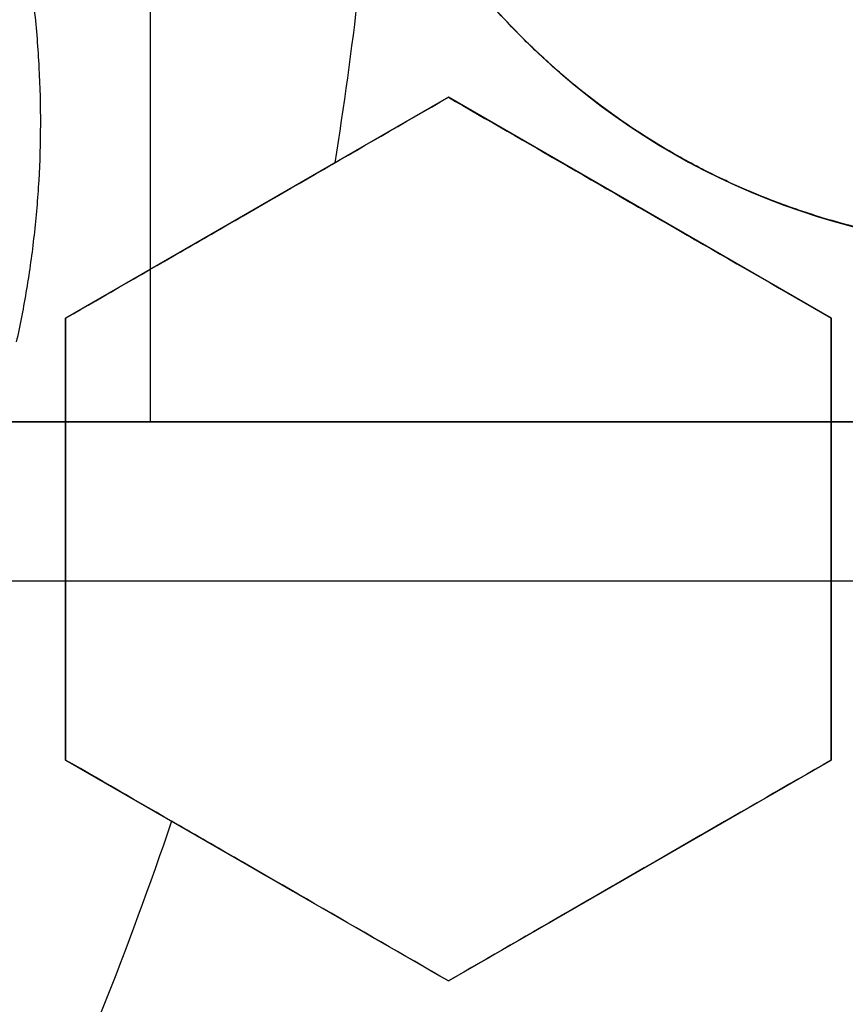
# Model space of a CAD drawing. Header units: centimetres. Extents: x -11.4 to 11.4, y -26.1 to 0.
# Tile 523 of 656: x -6.8214 to -6.7696, y -23.8424 to -23.7806. Entities that reach past the tile are written whole.
import ezdxf

# ---------------------------------------------------------------- set-up
doc = ezdxf.new("R2010")
doc.units = ezdxf.units.CM
doc.layers.add('Default', color=7, linetype='Continuous', true_color=0x000000)

msp = doc.modelspace()

# ---------------------------------------------------------------- linework, layer by layer
at = {"layer": 'Default'}
for p, q in [((-6.813198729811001, -23.69414136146, -4.515), (-6.813198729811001, -23.80585863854, -4.515)), ((-6.794500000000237, -23.78550704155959, -3.1882326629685), (-6.818499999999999, -23.79936344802, -3.1882326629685)), ((-6.770500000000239, -23.79936344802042, -3.196808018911), (-6.794499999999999, -23.78550704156, -3.196808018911)), ((-6.806500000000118, -23.7924352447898, -3.214778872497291), (-6.806500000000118, -23.7924352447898, -3.161569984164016)), ((-6.78250000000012, -23.79243524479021, -3.223395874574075), (-6.78250000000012, -23.79243524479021, -3.170186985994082)), ((-6.8185, -23.79936344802, -3.185691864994), (-6.8185, -23.82707626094, -3.185691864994)), ((-6.7705, -23.82707626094, -3.2026274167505), (-6.7705, -23.79936344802, -3.2026274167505)), ((-6.845448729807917, -23.80585863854, -4.5425696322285), (-6.758698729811, -23.80585863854, -4.5425696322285)), ((-6.802131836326, -23.80585863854, -4.560339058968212), (-6.802131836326, -23.80585863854, -4.515)), ((-6.8185, -23.81321985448, -3.212160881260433), (-6.8185, -23.81321985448, -3.158951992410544)), ((-6.7705, -23.81321985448, -3.229115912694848), (-6.7705, -23.81321985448, -3.175907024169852)), ((-6.81849999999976, -23.82707626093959, -3.191969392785), (-6.794499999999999, -23.8409326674, -3.191969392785)), ((-6.79449999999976, -23.84093266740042, -3.200329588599), (-6.7705, -23.82707626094, -3.200329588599)), ((-6.80649999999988, -23.83400446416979, -3.218568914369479), (-6.80649999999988, -23.83400446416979, -3.165360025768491)), ((-6.78249999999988, -23.83400446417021, -3.226866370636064), (-6.78249999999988, -23.83400446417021, -3.17365748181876))]:
    msp.add_line(p, q, dxfattribs=at)
at = {"layer": 'Default', "extrusion": (0, 0, -1)}
for centre, radius, start, end in [((7.050000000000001, -23.75, 3), 0.9, 90, 270), ((7.050000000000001, -23.75, 3.789997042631), 0.8999999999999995, 90, 270), ((7.050000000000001, -23.75, 4.600000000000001), 0.8550000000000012, 90, 270), ((7.050000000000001, -23.75, 3.05), 0.5999999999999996, 90, 270), ((7.050000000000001, -23.75, 4.27), 0.8250000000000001, 180, 0), ((7.050000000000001, -23.75, 4.48), 0.82, 180, 0), ((7.050000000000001, -23.75, 4.455), 0.7950000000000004, 180, 0), ((7.050000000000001, -23.75, 4.32), 0.7825000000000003, 180, 0), ((7.050000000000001, -23.75, 4.455), 0.7825000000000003, 180, 0), ((7.050000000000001, -23.75, 4.345000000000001), 0.7575000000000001, 180, 0), ((7.050000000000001, -23.75, 3.2675), 0.6775000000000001, 180, 0), ((7.050000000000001, -23.75, 3.2775), 0.6774999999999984, 180, 0), ((7.050000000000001, -23.75, 3.25), 0.6724999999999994, 180, 0), ((7.050000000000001, -23.75, 3.25), 0.6367740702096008, 180, 0), ((7.050000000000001, -23.75, 3.269019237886), 0.6125, 180, 0), ((7.050000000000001, -23.75, 3.255), 0.6075000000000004, 180, 0), ((7.050000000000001, -23.75, 4.670980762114), 0.6075, 180, 0), ((7.050000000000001, -23.75, 4.69), 0.6075000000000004, 180, 0), ((7.050000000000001, -23.75, 3.255), 0.55, 180, 0), ((7.050000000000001, -23.75, 3.263395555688), 0.5499999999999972, 180, 0), ((6.757999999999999, -23.75, 3.2310956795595), 0.04499999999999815, 274.4192954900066, 0), ((7.050000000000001, -23.75, 3.216360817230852), 0.2515162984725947, 184.1550492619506, 189.0629322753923), ((7.050000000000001, -23.75, 3.216360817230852), 0.2515162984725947, 198.765945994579, 204.5244796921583)]:
    msp.add_arc(centre, radius, start, end, dxfattribs=at)
at = {"layer": 'Default'}
for centre, radius, start, end in [((-7.050000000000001, -23.75, -4.6), 0.8550000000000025, 270, 90), ((-7.050000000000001, -23.75, -4.27), 0.835, 270, 90), ((-7.050000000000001, -23.75, -4.58), 0.8349999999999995, 270, 90), ((-7.050000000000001, -23.75, -4.425000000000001), 0.8349999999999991, 270, 90), ((-7.050000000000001, -23.75, -3.1), 0.775, 270, 90), ((-7.050000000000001, -23.75, -3.5986250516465), 0.7749999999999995, 270, 90), ((-7.050000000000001, -23.75, -3), 0.6000000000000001, 270, 90), ((-7.050000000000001, -23.75, -3.1), 0.6000000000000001, 270, 90), ((-7.050000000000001, -23.75, -4.295000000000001), 0.8250000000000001, 180, 0), ((-7.050000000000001, -23.75, -4.282500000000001), 0.8249999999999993, 180, 0), ((-7.050000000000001, -23.75, -4.32), 0.8, 180, 0), ((-7.050000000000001, -23.75, -4.43), 0.7575000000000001, 180, 0), ((-7.050000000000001, -23.75, -4.3875), 0.7574999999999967, 180, 0), ((-7.050000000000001, -23.75, -3.98), 0.75, 180, 0), ((-7.050000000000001, -23.75, -3.2425), 0.75, 180, 0), ((-7.050000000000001, -23.75, -3.2425), 0.7025000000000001, 180, 0), ((-7.050000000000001, -23.75, -3.2875), 0.6775000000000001, 180, 0), ((-7.050000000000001, -23.75, -3.2875), 0.6725, 180, 0), ((-7.050000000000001, -23.75, -3.26875), 0.6724999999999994, 180, 0), ((-7.050000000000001, -23.75, -4.66), 0.67, 180, 0), ((-7.050000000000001, -23.75, -4.69), 0.6400000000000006, 180, 0), ((-7.050000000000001, -23.75, -3.25), 0.636774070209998, 180, 0), ((-7.050000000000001, -23.75, -3.2875), 0.6231698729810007, 180, 0), ((-7.050000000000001, -23.75, -3.2875), 0.6075, 180, 0), ((-7.050000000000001, -23.75, -3.27125), 0.6074999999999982, 180, 0), ((-7.050000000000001, -23.75, -4.680490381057), 0.6074999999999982, 180, 0), ((-7.050000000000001, -23.75, -3.271791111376), 0.55, 180, 0), ((-7.050000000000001, -23.75, -4.161274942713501), 0.7750000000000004, 274.5305254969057, 0), ((-6.757999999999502, -23.75, -3.247474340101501), 0.04500000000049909, 180, 0)]:
    msp.add_arc(centre, radius, start, end, dxfattribs=at)
at = {"layer": 'Default', "extrusion": (-1.379856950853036e-06, 1.386659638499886e-16, 0.9999999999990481)}
msp.add_arc((-7.050003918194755, -23.75, -3.984869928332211), 0.7584484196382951, 252.0001242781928, 0, dxfattribs=at)
at = {"layer": 'Default', "extrusion": (0, 1, 0)}
msp.add_arc((7.050000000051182, -5.760000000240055, -23.80585863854), 1.225000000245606, 99.60679971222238, 103.7565512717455, dxfattribs=at)
at = {"layer": 'Default', "extrusion": (0, -1, 0)}
msp.add_arc((-7.050000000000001, -5.760000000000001, 23.80585863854), 1.225000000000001, 76.24344872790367, 80.39320028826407, dxfattribs=at)
at = {"layer": 'Default', "extrusion": (-5.216637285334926e-09, -0.9999999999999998, -1.985406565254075e-08)}
msp.add_arc((-7.049999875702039, -5.759999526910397, 23.81585876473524), 1.214999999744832, 75.27834621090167, 80.66146159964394, dxfattribs=at)
at = {"layer": 'Default'}
for points, degree in [([(-7.050000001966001, -22.85000591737, -4.579994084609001), (-7.038829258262, -22.85000591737, -4.579994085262), (-7.016470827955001, -22.85041309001, -4.57996809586), (-6.982913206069, -22.85229470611, -4.579978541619), (-6.949430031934, -22.85542554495, -4.579975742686), (-6.916038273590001, -22.85981313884, -4.579976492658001), (-6.882816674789, -22.86545048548, -4.579976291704), (-6.849855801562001, -22.87232107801, -4.579976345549), (-6.817154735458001, -22.88042458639, -4.579976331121), (-6.784792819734, -22.88974261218, -4.579976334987), (-6.752822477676, -22.90025696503, -4.579976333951), (-6.721248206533, -22.91196643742, -4.579976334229), (-6.690138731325, -22.92484687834, -4.579976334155), (-6.659531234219, -22.93888214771, -4.579976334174), (-6.629466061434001, -22.95405467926, -4.579976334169), (-6.60000794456, -22.97033040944, -4.579976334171), (-6.571170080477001, -22.98770094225, -4.57997633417), (-6.542992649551, -23.00614419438, -4.57997633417), (-6.515530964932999, -23.02562391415, -4.57997633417), (-6.488811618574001, -23.04612101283, -4.57997633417), (-6.462881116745, -23.06760056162, -4.57997633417), (-6.437786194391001, -23.09002131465, -4.57997633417), (-6.413531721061, -23.11337910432, -4.57997633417), (-6.390166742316, -23.13762926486, -4.57997633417), (-6.367728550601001, -23.1627320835, -4.57997633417), (-6.346240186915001, -23.18866229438, -4.57997633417), (-6.325745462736, -23.21536660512, -4.57997633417), (-6.306266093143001, -23.24281397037, -4.57997633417), (-6.287815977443, -23.27098694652, -4.57997633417), (-6.270435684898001, -23.29982524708, -4.57997633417), (-6.254144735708, -23.32929531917, -4.57997633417), (-6.238966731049, -23.35935601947, -4.57997633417), (-6.22493234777, -23.3899431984, -4.57997633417), (-6.212045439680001, -23.4210469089, -4.57997633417), (-6.200328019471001, -23.4526190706, -4.57997633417), (-6.189801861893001, -23.48460021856, -4.57997633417), (-6.180477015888, -23.5169596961, -4.57997633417), (-6.172370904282, -23.54963853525, -4.57997633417), (-6.165495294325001, -23.58258113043, -4.57997633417), (-6.159852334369, -23.61577939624, -4.57997633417), (-6.155455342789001, -23.64916502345, -4.57997633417), (-6.152310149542, -23.68268801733, -4.57997633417), (-6.150420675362, -23.71631200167, -4.57997633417), (-6.149790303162, -23.74996560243, -4.57997633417), (-6.150418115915, -23.78361971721, -4.57997633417), (-6.152305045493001, -23.81724384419, -4.57997633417), (-6.155447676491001, -23.85076694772, -4.57997633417), (-6.159842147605, -23.884153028, -4.57997633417), (-6.165482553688, -23.91735152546, -4.57997633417), (-6.172355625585, -23.95029454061, -4.57997633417), (-6.180459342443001, -23.98297436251, -4.57997633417), (-6.189781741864, -24.01533455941, -4.57997633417), (-6.200305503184, -24.0473165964, -4.57997633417), (-6.212020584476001, -24.07888976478, -4.57997633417), (-6.224905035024, -24.10999420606, -4.57997633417), (-6.238937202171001, -24.14058267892, -4.57997633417), (-6.254113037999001, -24.170644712, -4.57997633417), (-6.270401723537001, -24.20011593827, -4.57997633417), (-6.287779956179, -24.2289557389, -4.57997633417), (-6.306227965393, -24.25713010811, -4.57997633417), (-6.325705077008, -24.28457868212, -4.57997633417), (-6.346198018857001, -24.3112848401, -4.57997633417), (-6.367684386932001, -24.33721659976, -4.57997633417), (-6.390120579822, -24.3623209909, -4.57997633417), (-6.413483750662, -24.38657293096, -4.57997633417), (-6.437736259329, -24.40993235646, -4.57997633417), (-6.462829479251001, -24.4323550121, -4.57997633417), (-6.488758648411, -24.45383675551, -4.57997633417), (-6.515476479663, -24.47433588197, -4.57997633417), (-6.542936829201, -24.49381775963, -4.57997633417), (-6.571112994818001, -24.51226319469, -4.57997633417), (-6.599949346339, -24.52963576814, -4.579976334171), (-6.629406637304, -24.54591392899, -4.579976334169), (-6.659470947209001, -24.56108882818, -4.579976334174), (-6.690077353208, -24.57512635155, -4.579976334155), (-6.721186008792, -24.58800916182, -4.579976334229), (-6.752759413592, -24.59972097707, -4.579976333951), (-6.784729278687, -24.61023780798, -4.579976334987), (-6.817091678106, -24.61955853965, -4.579976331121), (-6.849792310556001, -24.62766442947, -4.579976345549), (-6.88275073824, -24.63453701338, -4.579976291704), (-6.915969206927, -24.64017644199, -4.579976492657), (-6.949361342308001, -24.64456678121, -4.579975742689), (-6.982852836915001, -24.64770094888, -4.579978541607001), (-7.016430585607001, -24.64958576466, -4.579968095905), (-7.038814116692, -24.64999408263, -4.579994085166), (-7.049999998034, -24.64999408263, -4.579994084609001)], 3), ([(-7.050000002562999, -22.87000771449, -4.599992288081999), (-7.038929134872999, -22.87000771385, -4.599992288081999), (-7.016824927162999, -22.87044777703, -4.600003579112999), (-6.983759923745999, -22.87231003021, -4.599999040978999), (-6.950849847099, -22.8754191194, -4.600000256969), (-6.918072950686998, -22.87975909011, -4.599999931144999), (-6.885477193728, -22.88532902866, -4.600000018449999), (-6.853104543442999, -22.89212084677, -4.599999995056), (-6.820976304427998, -22.90013377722, -4.600000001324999), (-6.789232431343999, -22.90933233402, -4.599999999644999), (-6.757976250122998, -22.91967364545, -4.600000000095), (-6.727177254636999, -22.93115663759, -4.599999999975), (-6.696849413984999, -22.94377187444, -4.600000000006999), (-6.666982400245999, -22.95752443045, -4.599999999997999), (-6.637633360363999, -22.97239239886, -4.6), (-6.608880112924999, -22.98833558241, -4.6), (-6.580743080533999, -23.00534064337, -4.6), (-6.553257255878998, -23.02338719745, -4.6), (-6.526470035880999, -23.04244368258, -4.6), (-6.500404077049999, -23.06249428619, -4.6), (-6.475109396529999, -23.08350162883, -4.6), (-6.450633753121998, -23.10542314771, -4.6), (-6.426981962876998, -23.12825403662, -4.6), (-6.404200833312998, -23.15195089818, -4.6), (-6.382323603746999, -23.17647785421, -4.6), (-6.361371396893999, -23.20181201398, -4.6), (-6.341387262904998, -23.22790124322, -4.6), (-6.322391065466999, -23.25471754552, -4.6), (-6.304398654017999, -23.28224122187, -4.6), (-6.287450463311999, -23.31041192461, -4.6), (-6.271564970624, -23.33919764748, -4.6), (-6.256764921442, -23.36855872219, -4.6), (-6.243080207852, -23.39843256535, -4.6), (-6.2305142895, -23.42881031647, -4.6), (-6.219089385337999, -23.45964319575, -4.6), (-6.208826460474, -23.4908734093, -4.6), (-6.199734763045, -23.52247268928, -4.6), (-6.191831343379, -23.55438357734, -4.6), (-6.185127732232, -23.58655183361, -4.6), (-6.179626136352, -23.61896932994, -4.6), (-6.175339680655, -23.65156823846, -4.6), (-6.172273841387, -23.68430056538, -4.6), (-6.170432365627, -23.71713212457, -4.6), (-6.169818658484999, -23.74999277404, -4.6), (-6.170431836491, -23.78285372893, -4.6), (-6.172272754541, -23.81568473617, -4.6), (-6.17533790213, -23.84841578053, -4.6), (-6.179623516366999, -23.88101313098, -4.6), (-6.185124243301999, -23.91342969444, -4.6), (-6.191827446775, -23.94559951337, -4.6), (-6.199731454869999, -23.97751522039, -4.6), (-6.208824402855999, -24.00912015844, -4.6), (-6.219088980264, -24.04035585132, -4.6), (-6.230515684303, -24.07119339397, -4.6), (-6.243083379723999, -24.10157483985, -4.6), (-6.256770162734, -24.13145229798, -4.6), (-6.271572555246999, -24.16081683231, -4.6), (-6.287460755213, -24.18960605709, -4.6), (-6.304412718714, -24.21778133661, -4.6), (-6.322408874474, -24.24530870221, -4.6), (-6.341407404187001, -24.27212610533, -4.6), (-6.361391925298, -24.29821371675, -4.6), (-6.382342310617, -24.32354381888, -4.6), (-6.404216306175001, -24.34806569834, -4.6), (-6.426994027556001, -24.37175796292, -4.6), (-6.450643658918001, -24.39458604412, -4.6), (-6.475121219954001, -24.41650866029, -4.6), (-6.500422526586, -24.43752061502, -4.6), (-6.526496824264, -24.45757628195, -4.6), (-6.553291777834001, -24.47663651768, -4.6), (-6.580784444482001, -24.49468551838, -4.6), (-6.608928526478, -24.51169257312, -4.6), (-6.637691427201, -24.52763854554, -4.6), (-6.667051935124, -24.54250933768, -4.599999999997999), (-6.696931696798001, -24.55626435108, -4.600000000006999), (-6.727274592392, -24.56888192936, -4.599999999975), (-6.758087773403, -24.58036572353, -4.600000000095), (-6.789353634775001, -24.59070531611, -4.599999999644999), (-6.821099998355, -24.59989952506, -4.600000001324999), (-6.853227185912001, -24.60790727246, -4.599999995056), (-6.885602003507, -24.61469476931, -4.600000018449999), (-6.918204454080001, -24.62026089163, -4.599999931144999), (-6.950981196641, -24.6245956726, -4.600000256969), (-6.983876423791, -24.62769844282, -4.599999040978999), (-7.01690332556, -24.62955448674, -4.600003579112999), (-7.038958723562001, -24.62999228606, -4.599992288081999), (-7.049999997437, -24.62999228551, -4.599992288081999)], 3), ([(-7.050000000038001, -22.97338343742, -4.211616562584), (-7.040034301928, -22.97326068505, -4.211739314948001), (-7.0200716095, -22.97339655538, -4.211987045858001), (-6.990068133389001, -22.97475443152, -4.212364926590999), (-6.960077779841, -22.97727194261, -4.212748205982), (-6.930172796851, -22.98094910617, -4.213135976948), (-6.900463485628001, -22.98577184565, -4.213526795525), (-6.870960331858, -22.99173644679, -4.213920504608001), (-6.841728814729, -22.9988285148, -4.21431621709), (-6.812767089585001, -23.00704882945, -4.214713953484), (-6.784149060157, -23.01637813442, -4.215112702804), (-6.755903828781, -23.0268065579, -4.215512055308), (-6.728083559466, -23.03831624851, -4.215911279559), (-6.700785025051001, -23.0508628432, -4.216308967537), (-6.673979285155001, -23.06445271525, -4.216705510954), (-6.647535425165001, -23.07916987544, -4.21710293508), (-6.621903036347, -23.09477466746, -4.217494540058), (-6.598251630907, -23.11044028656, -4.217861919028), (-6.577686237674, -23.12510785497, -4.218186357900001), (-6.559354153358, -23.13903749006, -4.21847964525), (-6.54189295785, -23.15310658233, -4.218762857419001), (-6.524518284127, -23.16795465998, -4.219048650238), (-6.507527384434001, -23.18336335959, -4.2193327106), (-6.491033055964, -23.19923462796, -4.219611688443), (-6.475328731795, -23.21524076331, -4.219887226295), (-6.459818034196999, -23.23196178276, -4.220170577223), (-6.443392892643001, -23.25075472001, -4.220483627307), (-6.425759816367, -23.27235681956, -4.220836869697), (-6.407902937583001, -23.29596432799, -4.221215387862), (-6.390537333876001, -23.320853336, -4.221606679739), (-6.374163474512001, -23.34636627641, -4.22200017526), (-6.358774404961, -23.37250001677, -4.222395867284), (-6.344394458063, -23.39922104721, -4.222793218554), (-6.331054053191, -23.42647417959, -4.223191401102), (-6.318782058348, -23.45419617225, -4.223589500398), (-6.307584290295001, -23.4823692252, -4.223987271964), (-6.297472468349, -23.51096694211, -4.224384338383), (-6.288462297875, -23.53995216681, -4.224780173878), (-6.280576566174, -23.56925476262, -4.22517382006), (-6.273829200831, -23.59881391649, -4.225564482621), (-6.268224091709, -23.62860184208, -4.225951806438), (-6.263764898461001, -23.65860388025, -4.226335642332), (-6.260461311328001, -23.68877269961, -4.226715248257), (-6.258320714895, -23.71905055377, -4.227090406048), (-6.257345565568, -23.74942073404, -4.227459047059), (-6.257541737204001, -23.78002186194, -4.227829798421), (-6.258911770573, -23.81056761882, -4.228207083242), (-6.261454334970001, -23.84105143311, -4.228588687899), (-6.265161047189, -23.87138087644, -4.228974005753), (-6.270024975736, -23.90153190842, -4.229362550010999), (-6.276045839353, -23.9314946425, -4.229754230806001), (-6.283206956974, -23.96118644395, -4.230147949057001), (-6.291506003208, -23.99059835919, -4.230543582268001), (-6.300922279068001, -24.01965553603, -4.230940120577), (-6.311447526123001, -24.04833621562, -4.23133725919), (-6.323068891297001, -24.07660058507, -4.231734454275), (-6.335758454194, -24.10438344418, -4.232130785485), (-6.349513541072, -24.13167755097, -4.232526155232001), (-6.364293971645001, -24.15840378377, -4.232919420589), (-6.380099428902, -24.18456209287, -4.233310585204), (-6.396889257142, -24.21008352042, -4.23369863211), (-6.414649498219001, -24.23494853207, -4.2340832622), (-6.433349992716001, -24.25911283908, -4.234463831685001), (-6.452961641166, -24.28254236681, -4.234839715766), (-6.473558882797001, -24.30531097, -4.235212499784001), (-6.49503825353, -24.32728630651, -4.23557888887), (-6.517395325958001, -24.34847618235, -4.235952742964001), (-6.540529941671, -24.36877856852, -4.236330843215), (-6.564422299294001, -24.3881804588, -4.236713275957), (-6.589045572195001, -24.40665840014, -4.237099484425), (-6.614348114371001, -24.42417454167, -4.237488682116), (-6.640315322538, -24.44071804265, -4.237880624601), (-6.666876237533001, -24.45624449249, -4.238274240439), (-6.694029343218, -24.47075331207, -4.238669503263), (-6.721707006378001, -24.48420741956, -4.239065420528), (-6.749886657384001, -24.49659654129, -4.239461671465), (-6.778516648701, -24.50789701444, -4.239857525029), (-6.807545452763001, -24.51809033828, -4.240252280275), (-6.836977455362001, -24.52717647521, -4.240645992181), (-6.866748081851, -24.53513189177, -4.241037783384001), (-6.896791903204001, -24.54193893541, -4.241426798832), (-6.927035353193, -24.54758431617, -4.241812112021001), (-6.957482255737, -24.55207143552, -4.242193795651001), (-6.988153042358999, -24.55539777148, -4.242572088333), (-7.019001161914, -24.55754929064, -4.242946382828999), (-7.039657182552, -24.55819289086, -4.243192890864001), (-7.050000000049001, -24.5583152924, -4.243315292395)], 3), ([(-7.050000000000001, -24.525, -4.097250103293), (-7.040059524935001, -24.525, -4.097056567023), (-7.020176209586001, -24.52461734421, -4.096666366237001), (-6.990398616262, -24.52289677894, -4.096072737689), (-6.960681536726, -24.52002887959, -4.095471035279), (-6.93109326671, -24.51601765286, -4.094862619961), (-6.901708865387, -24.51087533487, -4.094249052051), (-6.872544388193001, -24.5046065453, -4.09363068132), (-6.843642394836, -24.49722044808, -4.093008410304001), (-6.815018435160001, -24.48871913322, -4.0923825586), (-6.786746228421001, -24.47912222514, -4.091754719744), (-6.758891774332, -24.4684549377, -4.091126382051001), (-6.731464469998, -24.45672251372, -4.090497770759), (-6.704505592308, -24.44394203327, -4.089869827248), (-6.67803608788, -24.43012136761, -4.089243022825), (-6.652126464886, -24.41529568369, -4.088619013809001), (-6.626828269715, -24.3994976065, -4.087999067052), (-6.602153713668, -24.38273637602, -4.0873834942), (-6.578133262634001, -24.3650315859, -4.086773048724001), (-6.554796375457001, -24.34640201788, -4.086168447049), (-6.532209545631, -24.32690110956, -4.085571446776), (-6.510389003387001, -24.3065441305, -4.084982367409), (-6.489390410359, -24.28538619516, -4.084403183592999), (-6.469190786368, -24.26340330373, -4.083811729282), (-6.449850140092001, -24.24065475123, -4.083213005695), (-6.431412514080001, -24.21719494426, -4.082607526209), (-6.413897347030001, -24.19305176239, -4.081996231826), (-6.397322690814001, -24.16825132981, -4.081379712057), (-6.381698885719, -24.14280524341, -4.08075829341), (-6.367066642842, -24.11677498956, -4.08013349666), (-6.353463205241, -24.0902319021, -4.079507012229), (-6.340892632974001, -24.06319079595, -4.078879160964), (-6.329354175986, -24.03564384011, -4.078249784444), (-6.318873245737, -24.00763676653, -4.077619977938), (-6.309493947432, -23.97928509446, -4.076992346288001), (-6.30125860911, -23.95075631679, -4.07637049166), (-6.294105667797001, -23.92190387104, -4.075751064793), (-6.287919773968, -23.89202918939, -4.075119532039), (-6.282925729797, -23.8619255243, -4.074493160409), (-6.27922777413, -23.83252088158, -4.073890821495), (-6.276803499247, -23.80502748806, -4.073336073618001), (-6.275387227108, -23.77883524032, -4.072814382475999), (-6.274846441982, -23.7520817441, -4.072290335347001), (-6.27524316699, -23.72509774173, -4.071763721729), (-6.276580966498, -23.69814539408, -4.071227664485), (-6.278824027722, -23.67162969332, -4.070693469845), (-6.281923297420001, -23.64546667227, -4.070159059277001), (-6.286213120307, -23.61756303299, -4.069581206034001), (-6.291882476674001, -23.58816071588, -4.068963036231), (-6.298864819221, -23.55833921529, -4.068326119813), (-6.306953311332, -23.52908125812, -4.067691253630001), (-6.315942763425, -23.50084682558, -4.067069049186), (-6.32605741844, -23.47281764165, -4.066441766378), (-6.33729162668, -23.44508928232, -4.065811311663), (-6.349584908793, -23.41782536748, -4.065181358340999), (-6.362822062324, -23.39124745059, -4.064557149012), (-6.37709700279, -23.36512302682, -4.063933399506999), (-6.392790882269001, -23.33888569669, -4.063296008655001), (-6.409455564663, -23.31338657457, -4.062665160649), (-6.426553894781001, -23.2893367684, -4.062059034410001), (-6.443232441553, -23.26761872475, -4.061501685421), (-6.459897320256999, -23.24737082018, -4.060973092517), (-6.477614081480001, -23.22727445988, -4.060438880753), (-6.496156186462, -23.20766698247, -4.059907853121), (-6.51534924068, -23.18873946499, -4.059383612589), (-6.534885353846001, -23.17076718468, -4.058857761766), (-6.55491030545, -23.15354506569, -4.058329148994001), (-6.577115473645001, -23.13575777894, -4.057753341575), (-6.601253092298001, -23.11789125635, -4.057139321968), (-6.626598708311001, -23.10063985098, -4.056506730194), (-6.652285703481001, -23.08460866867, -4.055877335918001), (-6.677996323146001, -23.06990393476, -4.055258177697), (-6.704396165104, -23.05611215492, -4.054632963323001), (-6.731394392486, -23.04330809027, -4.054004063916), (-6.758888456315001, -23.03154563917, -4.053373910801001), (-6.786758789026, -23.02087354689, -4.052745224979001), (-6.814990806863, -23.01129023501, -4.052118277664), (-6.843596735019, -23.00279199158, -4.051492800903), (-6.872529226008, -22.99539659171, -4.050869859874), (-6.901712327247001, -22.98912386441, -4.050251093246), (-6.931093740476, -22.98398257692, -4.049637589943), (-6.96064747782, -22.97997545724, -4.049029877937), (-6.990359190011, -22.97710596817, -4.048428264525), (-7.020171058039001, -22.97538252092, -4.047833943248), (-7.040058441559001, -22.975, -4.047443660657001), (-7.050000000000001, -22.975, -4.047250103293)], 3), ([(-6.821567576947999, -23.80085552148, -3.23), (-6.821323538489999, -23.79975935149, -3.23), (-6.820892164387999, -23.7975438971, -3.230063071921), (-6.820421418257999, -23.79416905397, -3.230348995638), (-6.820129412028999, -23.79072931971, -3.230831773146), (-6.820022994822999, -23.78723005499, -3.231517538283), (-6.820110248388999, -23.78366052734, -3.232417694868), (-6.820401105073, -23.780030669, -3.233541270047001), (-6.820908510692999, -23.7763319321, -3.234905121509), (-6.821644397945, -23.77258055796, -3.236520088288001), (-6.822624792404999, -23.76877593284, -3.23840591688), (-6.823861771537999, -23.76494085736, -3.240573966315), (-6.825369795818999, -23.76108942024, -3.243041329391), (-6.827158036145, -23.75725150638, -3.245817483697), (-6.829231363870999, -23.75346119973, -3.24890808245), (-6.831590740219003, -23.74975622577, -3.252315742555), (-6.834222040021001, -23.74618987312, -3.25602505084), (-6.837110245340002, -23.74280717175, -3.260023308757), (-6.840216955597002, -23.73966969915, -3.264269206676), (-6.843506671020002, -23.73682241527, -3.26872888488), (-6.846919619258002, -23.73431863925, -3.273337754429), (-6.850406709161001, -23.73218812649, -3.278046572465), (-6.853911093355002, -23.73045620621, -3.282794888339), (-6.856214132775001, -23.72957692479, -3.285935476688), (-6.857356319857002, -23.72920332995, -3.2875)], 3), ([(-7.284376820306, -24.47132328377, -4.08487124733), (-7.275129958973, -24.47432771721, -4.08467450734), (-7.256502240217, -24.47999379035, -4.084279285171), (-7.228233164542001, -24.48740302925, -4.083673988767), (-7.199695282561, -24.4937221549, -4.083063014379), (-7.170950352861, -24.49893351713, -4.082450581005), (-7.142070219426, -24.50302896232, -4.081839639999), (-7.113086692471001, -24.50600890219, -4.081231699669), (-7.083987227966, -24.50787542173, -4.080626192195), (-7.054794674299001, -24.50862224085, -4.080020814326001), (-7.025604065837, -24.50824467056, -4.079414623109), (-6.996471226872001, -24.50674620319, -4.07880623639), (-6.967390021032, -24.50412639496, -4.078193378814), (-6.938390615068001, -24.50038313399, -4.07757566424), (-6.909554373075, -24.49552418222, -4.076955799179), (-6.880943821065, -24.4895612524, -4.076335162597), (-6.852611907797, -24.48250807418, -4.075714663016), (-6.82460973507, -24.47438156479, -4.07509489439), (-6.796967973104, -24.46519493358, -4.074477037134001), (-6.76971234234, -24.45495936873, -4.073862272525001), (-6.742868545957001, -24.44368528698, -4.073252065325), (-6.716466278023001, -24.43138435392, -4.072644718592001), (-6.690533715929, -24.41806728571, -4.07203777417), (-6.66511300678, -24.40375237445, -4.071429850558), (-6.640262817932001, -24.38847103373, -4.070820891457), (-6.616038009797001, -24.37225916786, -4.070210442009), (-6.59245703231, -24.35513137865, -4.069599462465), (-6.569542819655, -24.33710381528, -4.068989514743), (-6.547315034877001, -24.31818871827, -4.068382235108), (-6.525815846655, -24.29841752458, -4.067776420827), (-6.505095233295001, -24.27783453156, -4.067170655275), (-6.485201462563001, -24.25649023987, -4.066563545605), (-6.466158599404, -24.2344163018, -4.065953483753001), (-6.447954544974, -24.21159719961, -4.065338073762), (-6.43062973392, -24.18807690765, -4.064719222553), (-6.414219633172, -24.16390133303, -4.064098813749), (-6.398750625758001, -24.13910837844, -4.06347810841), (-6.384247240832, -24.11373648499, -4.06285779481), (-6.370740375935, -24.08784123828, -4.062238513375), (-6.358255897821, -24.06147994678, -4.061620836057), (-6.34680316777, -24.03468147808, -4.061006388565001), (-6.336391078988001, -24.00747164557, -4.060397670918), (-6.327023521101, -23.97985970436, -4.059791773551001), (-6.318706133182, -23.95184287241, -4.059184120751), (-6.311478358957, -23.92353935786, -4.058574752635), (-6.305357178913, -23.89503978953, -4.057963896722), (-6.30033412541, -23.8663223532, -4.057352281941), (-6.296417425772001, -23.8374248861, -4.056741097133), (-6.293614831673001, -23.80840448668, -4.056132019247), (-6.291927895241, -23.77928390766, -4.055524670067), (-6.291549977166, -23.75976995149, -4.055117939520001), (-6.291549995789, -23.74999942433, -4.054914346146)], 3), ([(-6.712999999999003, -23.75, -3.247474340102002), (-6.713000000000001, -23.75113869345, -3.247474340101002), (-6.713086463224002, -23.75341883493, -3.247447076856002), (-6.713476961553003, -23.75682889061, -3.247323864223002), (-6.714127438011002, -23.76020456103, -3.247118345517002), (-6.715032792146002, -23.76351870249, -3.246831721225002), (-6.716190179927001, -23.76675995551, -3.246464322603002), (-6.717595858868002, -23.76991193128, -3.246016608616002), (-6.719244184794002, -23.77295639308, -3.245489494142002), (-6.721130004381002, -23.77587760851, -3.244883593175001), (-6.723245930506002, -23.77865724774, -3.244200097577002), (-6.725578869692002, -23.78127240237, -3.243441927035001), (-6.728110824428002, -23.78370105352, -3.242613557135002), (-6.730843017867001, -23.78594001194, -3.241713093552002), (-6.733760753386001, -23.78796956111, -3.240743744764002), (-6.736841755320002, -23.78976905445, -3.239711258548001), (-6.740061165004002, -23.79132149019, -3.238622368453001), (-6.743404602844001, -23.79261779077, -3.237480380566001), (-6.746855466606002, -23.79364790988, -3.236289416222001), (-6.750396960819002, -23.79440266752, -3.235053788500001), (-6.754013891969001, -23.79487269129, -3.233777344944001), (-6.757660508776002, -23.79504784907, -3.232475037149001), (-6.761288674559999, -23.79492808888, -3.231163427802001), (-6.764860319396, -23.79452194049, -3.229856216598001), (-6.768352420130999, -23.79384036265, -3.228562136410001), (-6.77171012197, -23.79290638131, -3.227302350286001), (-6.774885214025, -23.79175615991, -3.226096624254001), (-6.777881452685, -23.79041320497, -3.224945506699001), (-6.780700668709, -23.78889744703, -3.223850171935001), (-6.783344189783, -23.78722714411, -3.222811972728), (-6.785817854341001, -23.78541544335, -3.221830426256), (-6.788134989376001, -23.78346512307, -3.220901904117), (-6.790304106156, -23.78137617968, -3.22002449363), (-6.792333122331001, -23.77914262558, -3.21919637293), (-6.794223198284, -23.77675805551, -3.218418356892), (-6.795963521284, -23.77422698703, -3.217696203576), (-6.797543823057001, -23.77155325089, -3.217035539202), (-6.798953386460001, -23.76873929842, -3.216442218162), (-6.800175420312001, -23.76580005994, -3.215924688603), (-6.801193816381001, -23.76275703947, -3.215491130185), (-6.801996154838, -23.75963441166, -3.215148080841), (-6.802575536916, -23.75644474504, -3.214899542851), (-6.802923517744, -23.75321947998, -3.214749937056), (-6.803000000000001, -23.75107172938, -3.214717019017), (-6.803000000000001, -23.75, -3.214717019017)], 3), ([(-6.8185, -23.79936344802, -3.210969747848), (-6.815994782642, -23.7979170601, -3.211751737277), (-6.810876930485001, -23.79496226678, -3.213366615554), (-6.802907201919, -23.79036094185, -3.21593406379), (-6.797341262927, -23.78714744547, -3.217762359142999), (-6.794499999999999, -23.78550704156, -3.218704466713)], 3), ([(-6.8185, -23.79936344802, -3.157760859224), (-6.815989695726, -23.79791412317, -3.158544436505), (-6.810865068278, -23.79495541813, -3.160161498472), (-6.802894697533, -23.79035372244, -3.162729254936), (-6.797335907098, -23.78714435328, -3.164555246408), (-6.794499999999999, -23.78550704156, -3.165495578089)], 3), ([(-6.794499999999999, -23.78550704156, -3.165495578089), (-6.794499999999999, -23.78550704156, -3.192100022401), (-6.794499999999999, -23.78550704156, -3.218704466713)], 2), ([(-6.794499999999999, -23.78550704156, -3.218704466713), (-6.792083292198, -23.78690232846, -3.219645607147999), (-6.787083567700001, -23.78978892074, -3.221597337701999), (-6.779122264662, -23.79438538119, -3.224720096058), (-6.773433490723, -23.79766979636, -3.226961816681), (-6.7705, -23.79936344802, -3.228120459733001)], 3), ([(-6.794499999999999, -23.78550704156, -3.165495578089), (-6.792081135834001, -23.78690357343, -3.166437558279), (-6.787078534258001, -23.7897918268, -3.168390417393), (-6.779116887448, -23.79438848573, -3.171513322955), (-6.773431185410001, -23.79767112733, -3.173753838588), (-6.7705, -23.79936344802, -3.174911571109)], 3), ([(-6.8185, -23.79936344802, -3.210969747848), (-6.8185, -23.79936344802, -3.184365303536), (-6.8185, -23.79936344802, -3.157760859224)], 2), ([(-6.8185, -23.82707626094, -3.213622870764), (-6.8185, -23.8239986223, -3.213269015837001), (-6.8185, -23.8178425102, -3.212599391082), (-6.8185, -23.80861027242, -3.211713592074), (-6.8185, -23.80244666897, -3.211203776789), (-6.8185, -23.79936344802, -3.210969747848)], 3), ([(-6.8185, -23.82707626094, -3.16041398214), (-6.8185, -23.82399726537, -3.160059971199), (-6.8185, -23.81783934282, -3.159390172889), (-6.8185, -23.80860732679, -3.158504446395), (-6.8185, -23.80244540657, -3.157994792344), (-6.8185, -23.79936344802, -3.157760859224)], 3), ([(-6.7705, -23.79936344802, -3.174911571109), (-6.7705, -23.79936344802, -3.201516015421), (-6.7705, -23.79936344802, -3.228120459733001)], 2), ([(-6.7705, -23.79936344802, -3.228120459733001), (-6.7705, -23.80244706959, -3.228315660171), (-6.7705, -23.80861128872, -3.228741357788), (-6.7705, -23.81784655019, -3.229483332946), (-6.7705, -23.82400039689, -3.23004564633), (-6.7705, -23.82707626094, -3.230343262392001)], 3), ([(-6.7705, -23.79936344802, -3.174911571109), (-6.7705, -23.80244769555, -3.175106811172), (-6.7705, -23.80861274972, -3.175532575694), (-6.7705, -23.81784812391, -3.176274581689), (-6.7705, -23.82400107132, -3.176836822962), (-6.7705, -23.82707626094, -3.177134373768)], 3), ([(-6.845448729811, -23.80585863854, -4.515), (-6.802073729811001, -23.80585863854, -4.515), (-6.758698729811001, -23.80585863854, -4.515)], 2), ([(-6.8185, -23.82707626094, -3.16041398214), (-6.8185, -23.82707626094, -3.187018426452), (-6.8185, -23.82707626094, -3.213622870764)], 2), ([(-6.794499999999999, -23.8409326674, -3.22352480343), (-6.797363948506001, -23.83927916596, -3.222340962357), (-6.802960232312, -23.83604814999, -3.22002912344), (-6.810951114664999, -23.83143461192, -3.216732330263), (-6.816026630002, -23.82850426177, -3.214641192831), (-6.8185, -23.82707626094, -3.213622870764)], 3), ([(-6.794499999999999, -23.8409326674, -3.170315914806), (-6.797359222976, -23.83928189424, -3.169134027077), (-6.802949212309, -23.8360545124, -3.166824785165), (-6.810940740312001, -23.83144060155, -3.16352771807), (-6.816022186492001, -23.82850682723, -3.161434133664), (-6.8185, -23.82707626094, -3.16041398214)], 3), ([(-6.7705, -23.82707626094, -3.230343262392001), (-6.773269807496, -23.82867541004, -3.229526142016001), (-6.778740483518, -23.83183390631, -3.227931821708), (-6.786721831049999, -23.83644193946, -3.225664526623), (-6.791928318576, -23.83944790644, -3.22422543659), (-6.794499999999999, -23.8409326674, -3.22352480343)], 3), ([(-6.7705, -23.82707626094, -3.177134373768), (-6.773273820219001, -23.82867772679, -3.176316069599), (-6.778749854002, -23.83183931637, -3.174720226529), (-6.786730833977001, -23.8364471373, -3.172453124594), (-6.791932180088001, -23.83945013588, -3.171015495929), (-6.794499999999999, -23.8409326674, -3.170315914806)], 3), ([(-6.7705, -23.82707626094, -3.177134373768), (-6.7705, -23.82707626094, -3.203738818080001), (-6.7705, -23.82707626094, -3.230343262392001)], 2), ([(-6.794499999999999, -23.8409326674, -3.170315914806), (-6.794499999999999, -23.8409326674, -3.196920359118), (-6.794499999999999, -23.8409326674, -3.22352480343)], 2)]:
    msp.add_open_spline(points, degree=degree, dxfattribs=at)
for points, knots in [([(-6.478173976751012, -23.20173285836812, -4.270000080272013), (-6.482021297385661, -23.19772033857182, -4.269893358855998), (-6.494769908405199, -23.18470228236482, -4.269544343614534), (-6.517131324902, -23.163383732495, -4.268952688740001), (-6.555874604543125, -23.12985687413, -4.267949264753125), (-6.607799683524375, -23.091156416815, -4.2666554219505), (-6.675054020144, -23.05066959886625, -4.265054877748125), (-6.7463420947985, -23.016890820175, -4.263430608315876), (-6.820635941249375, -22.99036875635, -4.261806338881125), (-6.896820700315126, -22.971442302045, -4.260205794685), (-6.960902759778, -22.962091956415, -4.258911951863), (-7.012005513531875, -22.95840408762, -4.257908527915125), (-7.0500054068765, -22.95749735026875, -4.257180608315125), (-7.088005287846, -22.95840460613, -4.2564526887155), (-7.139107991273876, -22.96209317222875, -4.255449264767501), (-7.203189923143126, -22.97144439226, -4.254155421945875), (-7.279374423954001, -22.99037188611, -4.2525548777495), (-7.353667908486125, -23.01689496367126, -4.250930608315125), (-7.424955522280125, -23.05067471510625, -4.249306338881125), (-7.492209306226, -23.09116245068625, -4.247705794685), (-7.5441338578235, -23.129863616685, -4.246411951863), (-7.582876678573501, -23.16339100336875, -4.245408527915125), (-7.610387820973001, -23.189619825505, -4.244680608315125), (-7.6366162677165, -23.2171313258, -4.243952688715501), (-7.670143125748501, -23.25587460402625, -4.2429492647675), (-7.708843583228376, -23.3077996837, -4.241655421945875), (-7.74933040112, -23.375054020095, -4.2400548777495), (-7.783109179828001, -23.44634209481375, -4.238430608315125), (-7.8096312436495, -23.520635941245, -4.236806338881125), (-7.8285576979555, -23.596820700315, -4.235205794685), (-7.837908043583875, -23.66090275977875, -4.233911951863), (-7.8415959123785, -23.71200551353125, -4.232908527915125), (-7.842502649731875, -23.750005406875, -4.232180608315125), (-7.8415953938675, -23.78800528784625, -4.2314526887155), (-7.837906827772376, -23.839107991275, -4.2304492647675), (-7.828555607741, -23.90318992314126, -4.229155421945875), (-7.814564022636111, -23.95950704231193, -4.227972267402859), (-7.80500461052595, -23.98996202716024, -4.227316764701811), (-7.803236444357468, -23.99538910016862, -4.227199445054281)], [9.27219242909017, 9.27219242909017, 9.27219242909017, 9.27219242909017, 9.448947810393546, 9.852123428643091, 10.25529904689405, 11.06165028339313, 11.86800151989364, 12.67435275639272, 13.48070399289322, 14.28705522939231, 15.09340646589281, 15.49658208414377, 15.89975770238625, 16.30293332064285, 16.70610893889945, 17.51246017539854, 18.31881141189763, 19.12516264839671, 19.9315138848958, 20.73786512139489, 21.54421635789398, 21.94739197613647, 22.35056759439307, 22.75374321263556, 23.15691883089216, 23.96327006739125, 24.76962130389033, 25.57597254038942, 26.38232377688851, 27.18867501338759, 27.99502624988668, 28.39820186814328, 28.80137748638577, 29.20455310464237, 29.60772872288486, 30.41407995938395, 31.22043119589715, 31.39594200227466, 31.39594200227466, 31.39594200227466, 31.39594200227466]), ([(-7.754233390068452, -24.11281745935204, -4.270014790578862), (-7.752255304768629, -24.11665711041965, -4.269926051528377), (-7.738052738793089, -24.14368003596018, -4.269299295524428), (-7.708837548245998, -24.19220939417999, -4.268144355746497), (-7.670136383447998, -24.24413384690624, -4.266850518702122), (-7.636608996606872, -24.28287668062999, -4.265847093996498), (-7.610380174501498, -24.31038782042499, -4.265119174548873), (-7.582868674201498, -24.33661626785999, -4.264391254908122), (-7.544125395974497, -24.37014312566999, -4.263387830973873), (-7.492200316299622, -24.40884358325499, -4.262093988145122), (-7.424945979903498, -24.44933040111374, -4.260493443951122), (-7.353657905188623, -24.48310917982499, -4.258869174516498), (-7.279364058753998, -24.50963124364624, -4.257244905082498), (-7.203179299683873, -24.52855769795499, -4.255644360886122), (-7.139097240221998, -24.53790804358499, -4.254350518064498), (-7.087994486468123, -24.54159591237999, -4.253347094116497), (-7.049994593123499, -24.54250264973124, -4.252619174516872), (-7.011994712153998, -24.54159539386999, -4.251891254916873), (-6.960892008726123, -24.53790682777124, -4.250887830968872), (-6.896810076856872, -24.52855560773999, -4.249593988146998), (-6.820625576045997, -24.50962811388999, -4.247993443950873), (-6.746332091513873, -24.48310503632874, -4.246369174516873), (-6.675044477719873, -24.44932528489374, -4.244744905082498), (-6.607790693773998, -24.40883754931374, -4.243144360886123), (-6.555866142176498, -24.37013638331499, -4.241850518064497), (-6.517123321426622, -24.33660899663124, -4.240847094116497), (-6.489612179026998, -24.31038017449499, -4.240119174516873), (-6.463383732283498, -24.28286867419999, -4.239391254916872), (-6.429856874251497, -24.24412539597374, -4.238387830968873), (-6.391156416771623, -24.19220031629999, -4.237093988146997), (-6.350669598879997, -24.12494597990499, -4.235493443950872), (-6.316890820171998, -24.05365790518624, -4.233869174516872), (-6.290368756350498, -23.97936405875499, -4.232244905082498), (-6.271442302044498, -23.90317929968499, -4.230644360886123), (-6.262091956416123, -23.83909724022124, -4.229350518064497), (-6.258404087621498, -23.78799448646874, -4.228347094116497), (-6.257625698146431, -23.75537344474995, -4.227722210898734), (-6.257899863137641, -23.73541903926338, -4.22733996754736), (-6.258101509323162, -23.7281208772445, -4.227199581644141)], [9.150870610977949, 9.150870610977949, 9.150870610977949, 9.150870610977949, 9.283734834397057, 10.09022646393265, 10.89671809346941, 11.2999639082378, 11.70320972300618, 12.10645553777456, 12.50970135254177, 13.31619298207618, 14.12268461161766, 14.92917624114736, 15.73566787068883, 16.54215950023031, 17.34865112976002, 17.75189694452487, 18.15514275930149, 18.55838857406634, 18.9616343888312, 19.76812601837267, 20.57461764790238, 21.38110927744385, 22.18760090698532, 22.99409253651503, 23.8005841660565, 24.20382998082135, 24.60707579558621, 25.01032161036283, 25.41356742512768, 26.22005905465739, 27.02655068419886, 27.83304231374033, 28.63953394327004, 29.44602557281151, 30.25251720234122, 30.65576301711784, 31.05900883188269, 31.29101737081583, 31.29101737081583, 31.29101737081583, 31.29101737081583]), ([(-7.606978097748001, -24.28888811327, -4.21), (-7.600033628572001, -24.29606570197, -4.209804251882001), (-7.585867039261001, -24.31015250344, -4.209416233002), (-7.563816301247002, -24.33044562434, -4.208822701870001), (-7.540997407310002, -24.34987154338, -4.208221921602), (-7.517444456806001, -24.36840117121, -4.207613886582), (-7.493192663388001, -24.38600675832, -4.20699974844), (-7.468278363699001, -24.40266189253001, -4.206380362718), (-7.442738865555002, -24.41834161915, -4.205756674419), (-7.416612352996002, -24.43302248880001, -4.205129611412), (-7.389937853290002, -24.44668256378, -4.204500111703), (-7.362755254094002, -24.45930141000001, -4.203869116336), (-7.335105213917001, -24.47086015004, -4.203237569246), (-7.307029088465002, -24.48134149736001, -4.202606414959), (-7.278568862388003, -24.49072978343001, -4.201976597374), (-7.249767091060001, -24.49901097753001, -4.201349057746), (-7.220666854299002, -24.50617270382, -4.200724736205), (-7.191311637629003, -24.51220427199, -4.200104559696), (-7.161745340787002, -24.51709667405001, -4.199489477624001), (-7.132012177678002, -24.52084260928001, -4.198880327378), (-7.102156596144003, -24.52343649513, -4.198278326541), (-7.072223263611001, -24.52487446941, -4.197683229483), (-7.042256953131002, -24.5251544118, -4.197100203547), (-7.012301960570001, -24.52427590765, -4.196510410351), (-6.982403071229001, -24.52224023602, -4.195911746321), (-6.952605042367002, -24.51905042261, -4.195305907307), (-6.922952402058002, -24.51471121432, -4.194693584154), (-6.893489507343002, -24.50922908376, -4.194075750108), (-6.864260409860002, -24.50261221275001, -4.193453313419), (-6.835308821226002, -24.49487048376, -4.192827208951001), (-6.806678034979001, -24.48601546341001, -4.192198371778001), (-6.778410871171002, -24.47606038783, -4.191567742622), (-6.750549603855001, -24.46502014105, -4.190936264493), (-6.723135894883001, -24.45291123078, -4.190304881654), (-6.69621073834, -24.43975176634, -4.189674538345), (-6.669814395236, -24.42556142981, -4.189046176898), (-6.64398633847, -24.4103614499, -4.188420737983), (-6.618765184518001, -24.39417456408, -4.187799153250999), (-6.594188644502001, -24.37702499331, -4.187182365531), (-6.57029343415, -24.35893836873, -4.186571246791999), (-6.547115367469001, -24.3399418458, -4.185966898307), (-6.524688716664, -24.32006347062, -4.185369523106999), (-6.50304845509, -24.29933444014, -4.184782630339), (-6.482223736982, -24.2777825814, -4.184197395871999), (-6.462248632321, -24.25544302, -4.183600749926), (-6.443151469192, -24.23234758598, -4.182997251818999), (-6.424961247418, -24.20853123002, -4.18238682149), (-6.407705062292, -24.18402943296, -4.181770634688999), (-6.391408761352, -24.15887885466, -4.181149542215), (-6.376096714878, -24.13311708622, -4.180524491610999), (-6.361791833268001, -24.10678265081, -4.179896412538), (-6.348515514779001, -24.07991492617, -4.179266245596), (-6.336287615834, -24.05255408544, -4.178634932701), (-6.325126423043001, -24.02474104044, -4.178003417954), (-6.315048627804, -23.99651738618, -4.177372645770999), (-6.306069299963, -23.96792533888, -4.176743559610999), (-6.298201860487, -23.93900766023, -4.176117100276), (-6.291458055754, -23.90980755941, -4.175494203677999), (-6.285847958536, -23.8803686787, -4.174875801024), (-6.281379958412, -23.85073511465, -4.17426281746), (-6.278060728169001, -23.82095126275, -4.173656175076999), (-6.275895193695, -23.791061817, -4.173056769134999), (-6.275098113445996, -23.76739294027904, -4.172589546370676), (-6.274999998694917, -23.75370292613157, -4.172322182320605), (-6.274999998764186, -23.75, -4.172249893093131)], [-30.57421728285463, -30.57421728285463, -30.57421728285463, -30.57421728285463, -30.27447005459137, -29.97472282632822, -29.67497559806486, -29.3752283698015, -29.07548114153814, -28.77573391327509, -28.47598668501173, -28.17623945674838, -27.87649222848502, -27.57674500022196, -27.27699777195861, -26.97725054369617, -26.67750331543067, -26.37775608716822, -26.07800885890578, -25.77826163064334, -25.47851440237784, -25.1787671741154, -24.87901994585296, -24.57927271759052, -24.27952548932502, -23.97977826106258, -23.68003103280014, -23.38028380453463, -23.08053657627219, -22.78078934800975, -22.48104211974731, -22.18129489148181, -21.88154766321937, -21.58180043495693, -21.28205320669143, -20.98230597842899, -20.68255875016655, -20.38281152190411, -20.08306429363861, -19.78331706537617, -19.48356983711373, -19.18382260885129, -18.88407538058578, -18.58432815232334, -18.2845809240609, -17.9848336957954, -17.68508646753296, -17.38533923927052, -17.08559201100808, -16.78584478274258, -16.48609755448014, -16.1863503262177, -15.88660309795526, -15.58685586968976, -15.28710864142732, -14.98736141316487, -14.68761418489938, -14.38786695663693, -14.08811972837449, -13.78837250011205, -13.48862527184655, -13.18887804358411, -12.88913081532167, -12.58938358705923, -12.28963635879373, -12.1784986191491, -12.1784986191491, -12.1784986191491, -12.1784986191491])]:
    msp.add_open_spline(points, degree=3, knots=knots, dxfattribs=at)

doc.saveas('drawing.dxf')
